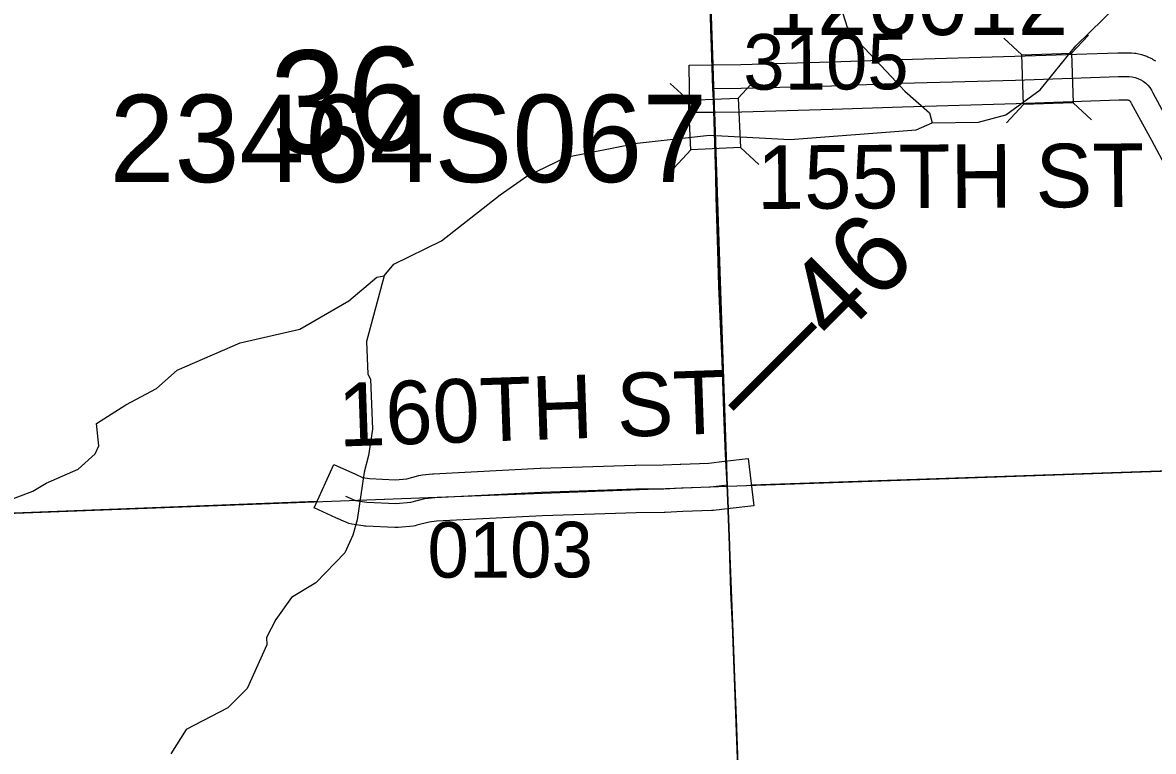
# Model space of a CAD drawing. Extents: x 128.7 to 185.5, y -21.4 to 12.6.
# Drawn here: x 169.091 to 170.515, y -0.767 to 0.151 of the extents above; entities that cross this region are included whole.
import ezdxf

# ---------------------------------------------------------------- set-up
doc = ezdxf.new("R2010")
doc.units = 0
for name, color, linetype in [('tdCoHydroRiver', 7, 'Continuous'), ('tdCoPriCL', 7, 'Continuous'), ('tdCoPrimary', 7, 'Continuous'), ('tdCoPriNonDiv', 7, 'Continuous'), ('tdCoPriNonDivCL', 7, 'Continuous'), ('tdCoSecRdNmbr', 7, 'Continuous'), ('tdCoSecRdTxt', 7, 'Continuous'), ('tdCoSecRteBand', 7, 'Continuous'), ('tdCoSecRteCL', 7, 'Continuous'), ('tdCoSectLine', 7, 'Continuous'), ('tdCoSectLinePart', 7, 'Continuous'), ('tdCoSectNmbr', 7, 'Continuous'), ('tdCoStrucNonDivPri', 7, 'Continuous'), ('tdCoStrucPriMaintName', 7, 'Continuous'), ('tdCoStrucSec', 7, 'Continuous'), ('tdCoStrucSecFHWANum', 7, 'Continuous'), ('tdCoSurfGravel', 7, 'Continuous'), ('tdCoTwpBndry', 7, 'Continuous'), ('tdCoTwpBndryShd', 7, 'Continuous'), ('tdStHwyPriRefPost1', 7, 'Continuous')]:
    doc.layers.add(name, color=color, linetype=linetype)

msp = doc.modelspace()

# ---------------------------------------------------------------- linework, layer by layer
at = {"layer": 'tdCoHydroRiver'}
for points in [[(170.1238, 0.1624), (170.1292, 0.1453), (170.1376, 0.133), (170.1853, 0.0828), (170.2018, 0.0645), (170.2329, 0.0372), (170.2365, 0.0248), (170.2949, 0.0255), (170.3293, 0.0347), (170.3722, 0.0664), (170.4174, 0.1218), (170.4691, 0.1727)], [(169.0573, -0.4568), (169.1039, -0.4392), (169.1209, -0.4291), (169.1613, -0.4117), (169.1826, -0.392), (169.187, -0.3823), (169.1843, -0.354), (169.2212, -0.3305), (169.2599, -0.31), (169.2858, -0.2869), (169.365, -0.2523), (169.4401, -0.2351), (169.5018, -0.1996), (169.537, -0.1698), (169.5464, -0.1679), (169.5584, -0.1532), (169.6188, -0.124), (169.6923, -0.0659), (169.7262, -0.0425), (169.7757, -0.0184), (169.865, -0.0008), (169.9562, 0.0091), (170.0574, 0.0036), (170.2163, 0.0161), (170.2365, 0.0248)], [(169.5464, -0.1679), (169.5243, -0.2508), (169.526, -0.2918), (169.5293, -0.298), (169.5318, -0.361), (169.5268, -0.3943), (169.5213, -0.4151), (169.5126, -0.4754), (169.507, -0.4946), (169.4968, -0.517), (169.4604, -0.5548), (169.4296, -0.5733), (169.4101, -0.6009), (169.3984, -0.6235), (169.3988, -0.6329), (169.3741, -0.6876), (169.3498, -0.7122), (169.2972, -0.7395), (169.2778, -0.7702)]]:
    msp.add_lwpolyline(points, dxfattribs=at)
at = {"layer": 'tdCoPriCL'}
msp.add_lwpolyline([(169.9916, -0.7832), (169.9897, -0.7255), (169.9874, -0.6737), (169.9855, -0.6168), (169.983, -0.566), (169.9813, -0.5078), (169.9795, -0.4609), (169.9782, -0.4312), (169.9763, -0.3926), (169.9746, -0.3519), (169.9719, -0.2745), (169.971, -0.2562), (169.9702, -0.238), (169.9677, -0.181), (169.9665, -0.1356), (169.9645, -0.0688), (169.963, 0.0067), (169.9629, 0.0104), (169.9623, 0.0233), (169.9618, 0.0365), (169.961, 0.0533), (169.9604, 0.0679), (169.9588, 0.1073), (169.9576, 0.1435), (169.9556, 0.2185)], dxfattribs=at)
at = {"layer": 'tdCoPrimary'}
for points in [[(169.9618, 0.0448), (169.9614, 0.0533), (169.9608, 0.0679), (169.9592, 0.1073), (169.958, 0.1435), (169.956, 0.2185), (169.9553, 0.2575), (169.9548, 0.2727), (169.9548, 0.291), (169.9553, 0.308), (169.9565, 0.3255), (169.958, 0.3423), (169.9609, 0.3642), (169.9612, 0.3658), (169.9627, 0.376)], [(169.9618, 0.0448), (169.9614, 0.0533), (169.9608, 0.0679), (169.9592, 0.1073), (169.958, 0.1435), (169.956, 0.2185), (169.9553, 0.2575), (169.9548, 0.2727), (169.9548, 0.291), (169.9553, 0.308), (169.9565, 0.3255), (169.958, 0.3423), (169.9609, 0.3642), (169.9612, 0.3658), (169.9627, 0.376)], [(169.992, -0.7832), (169.99, -0.7255), (169.9878, -0.6737), (169.9858, -0.6168), (169.9834, -0.566), (169.9816, -0.5078), (169.9799, -0.4631), (169.9799, -0.4609), (169.9785, -0.4312), (169.9767, -0.3926), (169.975, -0.3519), (169.9723, -0.2745), (169.9706, -0.238), (169.9681, -0.181), (169.9669, -0.1356), (169.9649, -0.0688), (169.9634, 0.0067), (169.9632, 0.0104), (169.9629, 0.0187), (169.9622, 0.0359), (169.9618, 0.0448), (169.9614, 0.0533), (169.9608, 0.0679), (169.9592, 0.1073), (169.958, 0.1435), (169.956, 0.2185)], [(169.9629, 0.0187), (169.9622, 0.0359), (169.9618, 0.0448)], [(169.9629, 0.0187), (169.9622, 0.0359), (169.9618, 0.0448)], [(169.992, -0.7832), (169.99, -0.7255), (169.9878, -0.6737), (169.9858, -0.6168), (169.9834, -0.566), (169.9816, -0.5078), (169.9799, -0.4631), (169.9799, -0.4609), (169.9785, -0.4312), (169.9767, -0.3926), (169.975, -0.3519), (169.9723, -0.2745), (169.9706, -0.238), (169.9681, -0.181), (169.9669, -0.1356), (169.9649, -0.0688), (169.9634, 0.0067), (169.9632, 0.0104), (169.9629, 0.0187)], [(169.992, -0.7832), (169.99, -0.7255), (169.9878, -0.6737), (169.9858, -0.6168), (169.9834, -0.566), (169.9816, -0.5078), (169.9799, -0.4631), (169.9799, -0.4609), (169.9785, -0.4312), (169.9767, -0.3926), (169.975, -0.3519), (169.9723, -0.2745), (169.9706, -0.238), (169.9681, -0.181), (169.9669, -0.1356), (169.9649, -0.0688), (169.9634, 0.0067), (169.9632, 0.0104), (169.9629, 0.0187)]]:
    msp.add_lwpolyline(points, dxfattribs=at)
at = {"layer": 'tdCoPriNonDiv'}
msp.add_lwpolyline([(169.9556, 0.2185), (169.9645, -0.0688), (169.9719, -0.2745), (169.9855, -0.6168), (169.9931, -0.8321), (170.0005, -0.9822), (170.0032, -1.1576), (170.002, -1.2661), (170.0012, -1.3743), (169.9978, -1.5312), (170.0008, -1.6182), (170.0069, -1.7021)], dxfattribs=at)
at = {"layer": 'tdCoPriNonDivCL'}
msp.add_lwpolyline([(169.9916, -0.7832), (169.9897, -0.7255), (169.9874, -0.6737), (169.9855, -0.6168), (169.983, -0.566), (169.9813, -0.5078), (169.9795, -0.4631), (169.9795, -0.4609), (169.9782, -0.4312), (169.9763, -0.3926), (169.9746, -0.3519), (169.9719, -0.2745), (169.9702, -0.238), (169.9677, -0.181), (169.9665, -0.1356), (169.9645, -0.0688), (169.963, 0.0067), (169.9629, 0.0104), (169.9618, 0.0359), (169.961, 0.0533), (169.9604, 0.0679), (169.9588, 0.1073), (169.9576, 0.1435), (169.9556, 0.2185)], dxfattribs=at)
msp.add_lwpolyline([(169.9916, -0.7832), (169.9897, -0.7255), (169.9874, -0.6737), (169.9855, -0.6168), (169.983, -0.566), (169.9813, -0.5078), (169.9795, -0.4631), (169.9795, -0.4609), (169.9782, -0.4312), (169.9763, -0.3926), (169.9746, -0.3519), (169.9719, -0.2745), (169.9702, -0.238), (169.9677, -0.181), (169.9665, -0.1356), (169.9645, -0.0688), (169.963, 0.0067), (169.9629, 0.0104), (169.9618, 0.0359), (169.961, 0.0533), (169.9604, 0.0679), (169.9588, 0.1073), (169.9576, 0.1435), (169.9556, 0.2185)], dxfattribs=at)
at = {"layer": 'tdCoSecRteBand'}
for points in [[(170.5327, -0.0343), (170.5128, 0.0024), (170.5128, 0.0024), (170.5128, 0.0024), (170.4878, 0.0483), (170.4877, 0.0486), (170.4875, 0.0489), (170.4866, 0.0508), (170.4863, 0.0512), (170.4859, 0.0516), (170.4856, 0.052), (170.4852, 0.0523), (170.4847, 0.0526), (170.4843, 0.0528), (170.4838, 0.0529), (170.4833, 0.0531), (170.4828, 0.0531), (170.4806, 0.0531), (170.4805, 0.0531), (170.4804, 0.0531), (170.4716, 0.0531), (170.3424, 0.0487), (170.3423, 0.0487), (170.3422, 0.0487), (170.199, 0.0447), (170.1109, 0.0415), (170.1107, 0.0415), (170.1106, 0.0415), (169.9969, 0.0383), (169.9967, 0.0383), (169.9964, 0.0383), (169.9611, 0.0379), (169.9311, 0.0376), (169.9305, 0.0976), (169.9605, 0.0979), (169.9955, 0.0983), (170.1088, 0.1015), (170.197, 0.1047), (170.1971, 0.1047), (170.1972, 0.1047), (170.3404, 0.1086), (170.47, 0.1131), (170.4705, 0.1131), (170.4711, 0.1131), (170.4803, 0.1131), (170.4841, 0.1131), (170.4857, 0.1131), (170.4874, 0.113), (170.4912, 0.1126), (170.4928, 0.1124), (170.4944, 0.112), (170.4982, 0.1112), (170.4998, 0.1109), (170.5013, 0.1103), (170.505, 0.1091), (170.5065, 0.1086), (170.508, 0.1079), (170.5115, 0.1063), (170.513, 0.1056), (170.5144, 0.1047), (170.5177, 0.1028)], [(169.562, -0.485), (169.5599, -0.4849), (169.5234, -0.4832), (169.5218, -0.4831), (169.5202, -0.4828), (169.5059, -0.4806), (169.5019, -0.48), (169.4982, -0.4783), (169.4856, -0.4726), (169.4583, -0.4603), (169.4829, -0.4056), (169.5103, -0.418), (169.5191, -0.422), (169.5278, -0.4233), (169.5607, -0.4249), (169.5748, -0.4235), (169.5902, -0.4195), (169.5925, -0.4189), (169.5948, -0.4187), (169.6072, -0.4174), (169.6079, -0.4173), (169.6086, -0.4173), (169.7428, -0.4104), (169.743, -0.4104), (169.7433, -0.4104), (169.8622, -0.4064), (169.8626, -0.4064), (169.863, -0.4064), (169.8978, -0.4062), (169.9193, -0.405), (169.9196, -0.405), (169.9199, -0.405), (169.9552, -0.4038), (169.975, -0.4014), (170.0048, -0.3979), (170.0118, -0.4575), (169.982, -0.461), (169.9609, -0.4635), (169.9597, -0.4636), (169.9584, -0.4637), (169.9223, -0.4649), (169.9004, -0.4661), (169.8997, -0.4662), (169.8989, -0.4662), (169.8638, -0.4664), (169.7456, -0.4703), (169.6124, -0.4772), (169.6032, -0.4781), (169.5877, -0.4822), (169.5853, -0.4828), (169.5828, -0.4831), (169.5641, -0.4848), (169.562, -0.485)]]:
    msp.add_lwpolyline(points, dxfattribs=at)
at = {"layer": 'tdCoSecRteCL'}
for points in [[(169.9608, 0.0679), (169.9961, 0.0683), (170.1098, 0.0715), (170.1981, 0.0747), (170.3413, 0.0787), (170.4711, 0.0831), (170.4804, 0.0831), (170.4842, 0.0831), (170.488, 0.0827), (170.4918, 0.0819), (170.4954, 0.0807), (170.4989, 0.0791), (170.5021, 0.0771), (170.5052, 0.0748), (170.5079, 0.0721), (170.5104, 0.0692), (170.5125, 0.066), (170.5142, 0.0626), (170.5391, 0.0168)], [(169.4979, -0.4453), (169.5105, -0.451), (169.5248, -0.4532), (169.5613, -0.4549), (169.5801, -0.4532), (169.5978, -0.4485), (169.6102, -0.4473), (169.7443, -0.4404), (169.8632, -0.4364), (169.8987, -0.4362), (169.9209, -0.4349), (169.9574, -0.4337), (169.9785, -0.4312)]]:
    msp.add_lwpolyline(points, dxfattribs=at)
at = {"layer": 'tdCoSectLine'}
for points in [[(169.9444, 0.564), (169.9782, -0.4328)], [(169.9782, -0.4328), (170.9728, -0.3985)], [(168.982, -0.4705), (169.9782, -0.4328)], [(169.9782, -0.4328), (170.0155, -1.4321)]]:
    msp.add_lwpolyline(points, dxfattribs=at)
at = {"layer": 'tdCoSectLinePart'}
for points in [[(169.9511, 0.3674), (169.9602, 0.0983)], [(169.9622, 0.038), (169.9771, -0.4012)], [(170.0084, -0.4318), (170.6459, -0.4098)], [(168.982, -0.4705), (169.4615, -0.4524)], [(169.9793, -0.4612), (170.015, -1.4169)]]:
    msp.add_lwpolyline(points, dxfattribs=at)
at = {"layer": 'tdCoStrucNonDivPri'}
for p, q in [((169.9297, 0.0534), (169.9067, 0.0745)), ((169.9923, 0.056), (170.0134, 0.0791)), ((169.9324, -0.0092), (169.9112, -0.0322)), ((169.9949, -0.0065), (170.018, -0.0277))]:
    msp.add_line(p, q, dxfattribs=at)
msp.add_lwpolyline([(169.9324, -0.0092), (169.9297, 0.0534), (169.9923, 0.056), (169.9949, -0.0065)], close=True, dxfattribs=at)
at = {"layer": 'tdCoStrucSec'}
for p, q in [((170.3493, 0.1103), (170.3264, 0.1316)), ((170.4119, 0.1124), (170.4332, 0.1353)), ((170.3515, 0.0477), (170.3301, 0.0248)), ((170.414, 0.0498), (170.4369, 0.0285))]:
    msp.add_line(p, q, dxfattribs=at)
msp.add_lwpolyline([(170.3493, 0.1103), (170.4119, 0.1124), (170.414, 0.0498), (170.3515, 0.0477)], close=True, dxfattribs=at)
at = {"layer": 'tdCoSurfGravel'}
for points in [[(169.9608, 0.0679), (169.9961, 0.0683), (170.1098, 0.0715), (170.1981, 0.0747), (170.3413, 0.0787), (170.4711, 0.0831), (170.4804, 0.0831), (170.4842, 0.0831), (170.488, 0.0827), (170.4918, 0.0819), (170.4954, 0.0807), (170.4989, 0.0791), (170.5021, 0.0771), (170.5052, 0.0748), (170.5079, 0.0721), (170.5104, 0.0692), (170.5125, 0.066), (170.5142, 0.0626), (170.5391, 0.0168)], [(169.4979, -0.4453), (169.5105, -0.451), (169.5248, -0.4532), (169.5613, -0.4549), (169.5801, -0.4532), (169.5978, -0.4485), (169.6102, -0.4473), (169.7443, -0.4404), (169.8632, -0.4364), (169.8987, -0.4362), (169.9209, -0.4349), (169.9574, -0.4337), (169.9785, -0.4312)]]:
    msp.add_lwpolyline(points, dxfattribs=at)
at = {"layer": 'tdCoTwpBndry'}
for points in [[(170.6459, -0.4098), (170.0084, -0.4318)], [(169.4615, -0.4524), (168.982, -0.4705), (168.5418, -0.485)]]:
    msp.add_lwpolyline(points, dxfattribs=at)
at = {"layer": 'tdCoTwpBndryShd'}
msp.add_lwpolyline([(152.9972, -1.0884), (154.0014, -1.05), (154.9975, -1.0131), (155.9997, -0.9764), (157.0004, -0.9281), (157.999, -0.8918), (158.9925, -0.8491), (159.995, -0.8004), (160.9943, -0.7775), (161.9932, -0.7415), (162.9929, -0.6989), (163.9902, -0.6705), (164.9839, -0.6303), (165.9816, -0.5867), (166.9844, -0.544), (167.9882, -0.5033), (168.982, -0.4705), (169.9782, -0.4328), (170.9728, -0.3985), (171.7607, -0.3736)], dxfattribs=at)

# ---------------------------------------------------------------- texts
at = {"layer": 'tdCoSecRdNmbr'}
for s, rotation, p in [('3105', 0.1278, (169.9986, 0.0665)), ('0103', 0.1275, (169.601, -0.5482))]:
    msp.add_text(s, height=0.07, rotation=rotation, dxfattribs=at).set_placement(p)
at = {"layer": 'tdCoSecRdTxt'}
for s, rotation, p in [('155TH ST', 0.3155, (170.0159, -0.0838)), ('160TH ST', 1.9736, (169.4897, -0.3831))]:
    msp.add_text(s, height=0.08, rotation=rotation, dxfattribs=at).set_placement(p)
at = {"layer": 'tdCoSectNmbr'}
msp.add_text('36', height=0.13, rotation=2.4157, dxfattribs=at).set_placement((169.4063, -0.016))
at = {"layer": 'tdCoStrucPriMaintName'}
msp.add_text('23464S067', height=0.11, dxfattribs=at).set_placement((169.2006, -0.0499))
msp.add_text('23464S067', height=0.11, dxfattribs=at).set_placement((169.2006, -0.0499))
msp.add_text('23464S067', height=0.11, dxfattribs=at).set_placement((169.2006, -0.0499))
at = {"layer": 'tdCoStrucSecFHWANum'}
msp.add_text('126012', height=0.085, dxfattribs=at).set_placement((170.0283, 0.1354))
at = {"layer": 'tdStHwyPriRefPost1'}
msp.add_text('‒‒46', height=0.1, rotation=45, dxfattribs=at).set_placement((170.009, -0.3607))

doc.saveas('drawing.dxf')
